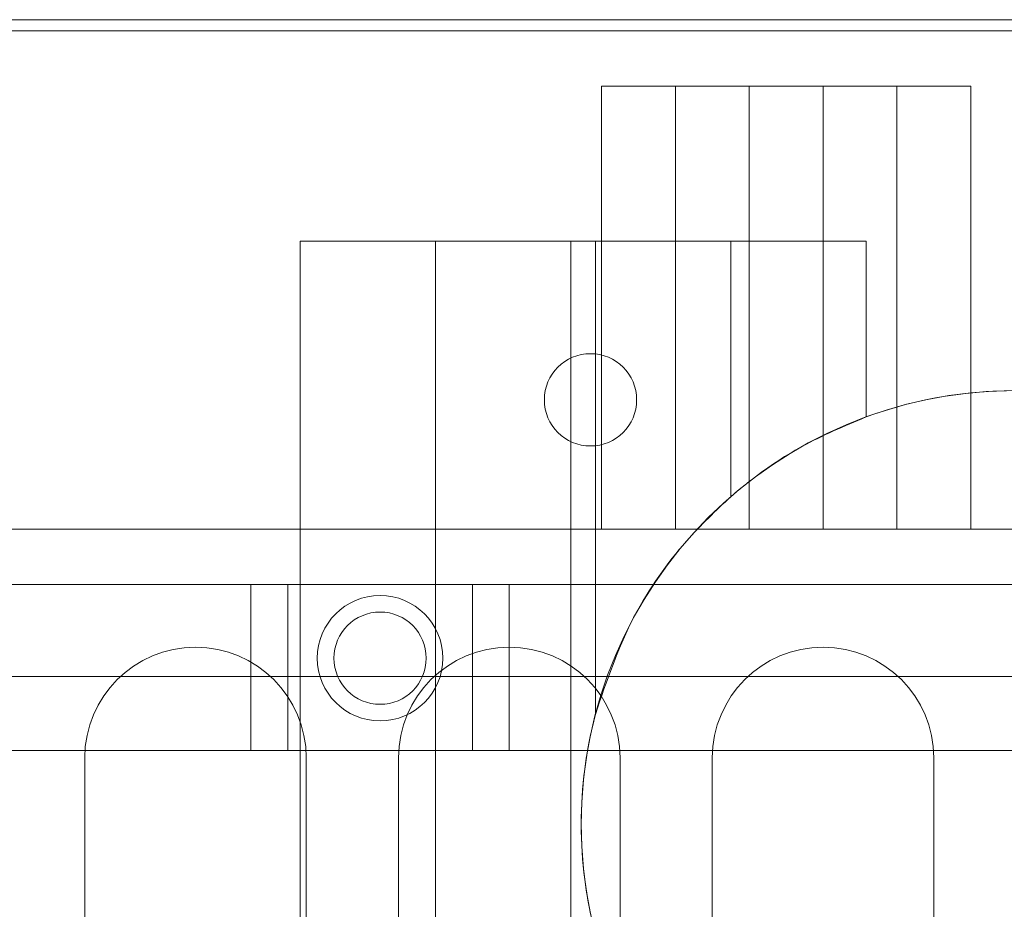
# Model space of a CAD drawing. Header units: millimetres. Extents: x 0 to 658, y -2 to 210.
# Tile 642 of 656: x 93.63 to 98.96, y 71.4 to 76.23. Entities that reach past the tile are written whole.
import ezdxf

# ---------------------------------------------------------------- set-up
doc = ezdxf.new("R2010")
doc.units = ezdxf.units.MM

msp = doc.modelspace()

# ---------------------------------------------------------------- linework, layer by layer
at = {"color": 7, "linetype": 'Continuous', "lineweight": 15}
for p, q in [((158.6785, 76.2255), (86.4785, 76.2255)), ((158.1385, 76.2255), (87.0185, 76.2255)), ((87.4785, 76.2255), (157.6785, 76.2255)), ((87.1785, 76.1655), (157.9785, 76.1655)), ((97.1785, 75.8655), (96.7785, 75.8655)), ((96.7785, 75.8655), (98.7785, 75.8655)), ((96.7785, 75.8655), (96.7785, 73.4655)), ((97.5785, 75.8655), (97.1785, 75.8655)), ((97.1785, 73.4655), (97.1785, 75.8655)), ((97.9785, 75.8655), (97.5785, 75.8655)), ((97.5785, 73.4655), (97.5785, 75.8655)), ((98.3785, 75.8655), (97.9785, 75.8655)), ((97.9785, 75.8655), (97.9785, 73.4655)), ((98.7785, 75.8655), (98.3785, 75.8655)), ((98.3785, 73.4655), (98.3785, 75.8655)), ((98.7785, 73.4655), (98.7785, 75.8655)), ((95.1455, 63.4255), (95.1455, 75.0255)), ((98.2114, 75.0255), (95.1455, 75.0255)), ((95.1455, 75.0255), (95.8787, 75.0255)), ((95.8787, 75.0255), (96.6119, 75.0255)), ((95.8787, 63.4255), (95.8787, 75.0255)), ((96.745, 75.0255), (96.6119, 75.0255)), ((96.6119, 75.0255), (96.6119, 63.4255)), ((96.745, 75.0255), (97.4782, 75.0255)), ((96.745, 72.4603), (96.745, 75.0255)), ((97.4782, 75.0255), (98.2114, 75.0255)), ((97.4782, 75.0255), (97.4782, 73.6403)), ((98.2114, 75.0255), (98.2114, 74.0726)), ((87.3785, 73.4655), (157.7785, 73.4655)), ((157.7658, 73.4655), (87.3912, 73.4655)), ((87.9785, 73.4655), (157.1785, 73.4655)), ((93.4785, 73.4655), (96.7785, 73.4655)), ((96.7785, 73.4655), (97.1785, 73.4655)), ((97.1785, 73.4655), (97.5785, 73.4655)), ((97.5785, 73.4655), (97.9785, 73.4655)), ((97.9785, 73.4655), (98.3785, 73.4655)), ((98.3785, 73.4655), (98.7785, 73.4655)), ((99.5785, 73.4655), (98.7785, 73.4655)), ((118.8785, 73.1655), (87.0785, 73.1655)), ((158.0785, 73.1655), (87.0785, 73.1655)), ((117.2785, 73.1655), (87.0785, 73.1655)), ((107.6285, 73.1655), (87.0785, 73.1655)), ((105.8285, 73.1655), (87.0785, 73.1655)), ((102.3785, 73.1655), (89.1785, 73.1655)), ((94.8785, 73.1655), (89.2785, 73.1655)), ((94.8785, 73.1655), (95.0785, 73.1655)), ((95.0785, 73.1655), (94.8785, 73.1655)), ((94.8785, 72.2655), (94.8785, 73.1655)), ((95.0785, 73.1655), (95.0785, 72.2655)), ((96.0785, 73.1655), (96.2785, 73.1655)), ((96.2785, 73.1655), (96.0785, 73.1655)), ((96.0785, 73.1655), (96.0785, 72.2655)), ((101.8785, 73.1655), (96.2785, 73.1655)), ((96.2785, 72.2655), (96.2785, 73.1655)), ((87.4785, 72.6655), (157.6785, 72.6655)), ((118.8785, 72.2655), (87.4785, 72.2655)), ((157.6785, 72.2655), (87.4785, 72.2655)), ((105.8285, 72.2655), (87.4785, 72.2655)), ((117.2785, 72.2655), (87.4785, 72.2655)), ((107.6285, 72.2655), (87.4785, 72.2655)), ((102.3785, 72.2655), (89.1785, 72.2655)), ((94.8785, 72.2655), (89.2785, 72.2655)), ((95.0785, 72.2655), (94.8785, 72.2655)), ((94.8785, 72.2655), (95.0785, 72.2655)), ((96.2785, 72.2655), (96.0785, 72.2655)), ((96.0785, 72.2655), (96.2785, 72.2655)), ((101.8785, 72.2655), (96.2785, 72.2655)), ((93.9785, 72.2255), (93.9785, 68.6255)), ((95.1785, 68.6255), (95.1785, 72.2255)), ((95.6785, 72.2255), (95.6785, 68.6255)), ((96.8785, 68.6255), (96.8785, 72.2255)), ((97.3785, 72.2255), (97.3785, 68.6255)), ((98.5785, 68.6255), (98.5785, 72.2255))]:
    msp.add_line(p, q, dxfattribs=at)
for centre, radius in [((96.7185, 74.1655), 0.25), ((96.7185, 74.1655), 0.25), ((99.0185, 71.8655), 2.35), ((95.5785, 72.7655), 0.34), ((95.5785, 72.7655), 0.34), ((95.5785, 72.7655), 0.25), ((95.5785, 72.7655), 0.25)]:
    msp.add_circle(centre, radius, dxfattribs=at)
for centre, radius, start, end in [((99.0185, 71.8655), 2.35, 66.7659, 110.0857), ((94.5785, 72.2255), 0.6, 0, 180), ((94.5785, 72.2255), 0.6, 0, 180), ((96.2785, 72.2255), 0.6, 360, 180), ((96.2785, 72.2255), 0.6, 0, 180), ((97.9785, 72.2255), 0.6, 0, 180), ((97.9785, 72.2255), 0.6, 0, 180), ((99.0185, 71.8655), 2.35, 165.3378, 194.6622)]:
    msp.add_arc(centre, radius, start, end, dxfattribs=at)
for points, knots in [([(98.2114, 74.0726), (98.0933, 74.0227), (97.8577, 73.9232), (97.6223, 73.7611), (97.5114, 73.6681), (97.4782, 73.6403)], [0, 0, 0, 0, 0.413217, 0.824471, 1, 1, 1, 1]), ([(97.4782, 73.6403), (97.3974, 73.5644), (97.2128, 73.391), (96.9217, 72.9837), (96.8065, 72.6425), (96.745, 72.4603)], [0, 0, 0, 0, 0.266055, 0.608193, 1, 1, 1, 1])]:
    msp.add_open_spline(points, degree=3, knots=knots, dxfattribs=at)

doc.saveas('drawing.dxf')
